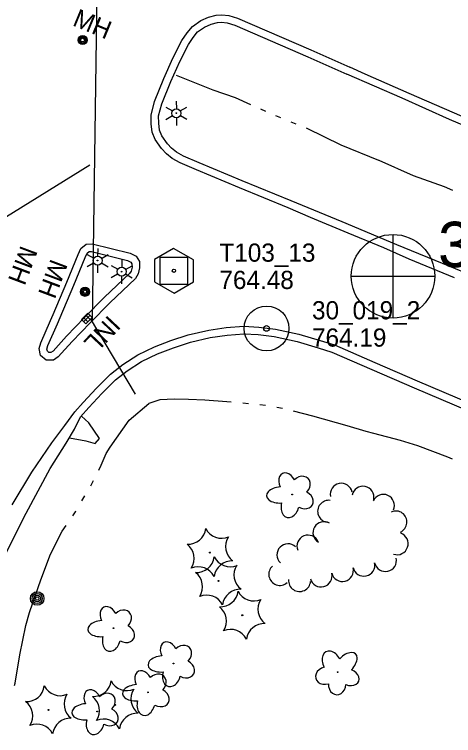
# Model space of a CAD drawing. Extents: x 589250 to 1188077, y 162953 to 363065.
# Drawn here: x 594185.3 to 594330.2, y 185192.2 to 185430 of the extents above; entities that cross this region are included whole.
import ezdxf

# ---------------------------------------------------------------- set-up
doc = ezdxf.new("R2010")
doc.units = 0
for name, color, linetype in [('E_DRN', 7, 'Continuous'), ('E_DRN_Pipe', 7, 'Continuous'), ('E_DRN_SS_UG', 7, 'Continuous'), ('E_DRN_Text', 7, 'Continuous'), ('E_LAND_TreeLine_P', 7, 'Continuous'), ('E_LAND_Vegetation', 7, 'Continuous'), ('E_LTG', 7, 'Continuous'), ('E_MAP_Control', 7, 'Continuous'), ('E_MAP_PassPoints', 7, 'Continuous'), ('E_MAP_PhotoCenter', 7, 'Continuous'), ('E_MISCPROP', 7, 'Continuous'), ('E_RDWY', 7, 'Continuous'), ('E_RDWY_C_and_G', 7, 'Continuous'), ('E_RDWY_Gravel', 7, 'Continuous'), ('E_UTL_MH', 7, 'Continuous'), ('E_UTL_MH_Text', 7, 'Continuous'), ('E_WTR_FlowLine', 7, 'Continuous')]:
    doc.layers.add(name, color=color, linetype=linetype)

msp = doc.modelspace()

# ---------------------------------------------------------------- linework, layer by layer
at = {"layer": 'E_DRN'}
for p, q in [((594209.59, 185331.52), (594207.45, 185329.41)), ((594208.16, 185328.7), (594210.29, 185330.81)), ((594208.17, 185330.12), (594209.57, 185328.69)), ((594208.86, 185327.99), (594210.99, 185330.1)), ((594208.88, 185330.82), (594210.28, 185329.39)), ((594210.99, 185330.1), (594209.59, 185331.52)), ((594207.45, 185329.41), (594208.86, 185327.99))]:
    msp.add_line(p, q, dxfattribs=at)
at = {"layer": 'E_DRN_Pipe'}
msp.add_lwpolyline([(594211.08, 185329.03), (594213.57, 185507.51)], dxfattribs=at)
at = {"layer": 'E_DRN_SS_UG'}
for points in [[(594118.07, 185323.37), (594210.17, 185380.44)], [(594225.3, 185304.82), (594210.42, 185329.78)]]:
    msp.add_lwpolyline(points, dxfattribs=at)
at = {"layer": 'E_LAND_TreeLine_P'}
for centre, start, end in [((594293.15, 185271.77), 11.5444, 191.5444), ((594300.28, 185270.79), 348.4852, 168.4852), ((594307.02, 185268.1), 336.0452, 156.0452), ((594289, 185266.15), 81.4542, 261.4542), ((594311.17, 185262.62), 294.5682, 114.5682), ((594287.46, 185259.11), 59.7669, 239.7669), ((594311.59, 185255.48), 250.9746, 70.9746), ((594282.19, 185254.67), 22.2153, 202.2153), ((594275.58, 185251.81), 46.3653, 226.3653), ((594300.61, 185248.42), 192.2252, 12.2252), ((594307.72, 185249.96), 192.2252, 12.2252), ((594272.88, 185245.37), 131.4784, 311.4784), ((594293.53, 185246.65), 194.413, 14.413), ((594286.48, 185244.84), 194.413, 14.413), ((594279.4, 185243.34), 175.6366, 355.6366)]:
    msp.add_arc(centre, 3.64, start, end, dxfattribs=at)
at = {"layer": 'E_LAND_Vegetation'}
for centre, radius in [((594276.94, 185271.7), 0.128), ((594249.84, 185252.56), 0.167), ((594252.61, 185243.2), 0.167), ((594260.51, 185231.9), 0.167), ((594218, 185227.6), 0.128), ((594237.82, 185215.94), 0.128), ((594291.95, 185213.11), 0.128), ((594229.42, 185206.45), 0.128), ((594218.61, 185202.32), 0.167), ((594196.57, 185200.66), 0.167), ((594212.65, 185200.15), 0.128)]:
    msp.add_circle(centre, radius, dxfattribs=at)
for centre, radius, start, end in [((594242.61, 185261.22), 5.9, 266.9759, 352.7408), ((594253.72, 185263.15), 5.9, 206.9759, 292.7408), ((594260.89, 185254.5), 5.9, 146.9713, 232.7362), ((594238.72, 185250.63), 5.91, 327.0157, 52.6918), ((594245.38, 185251.85), 5.9, 266.9759, 352.7408), ((594257.07, 185243.91), 5.9, 86.9759, 172.7408), ((594256.49, 185253.78), 5.9, 206.9759, 292.7408), ((594245.96, 185241.97), 5.9, 26.9759, 112.7408), ((594263.66, 185245.13), 5.9, 146.9713, 232.7362), ((594241.49, 185241.27), 5.91, 327.0157, 52.6918), ((594253.28, 185240.56), 5.9, 266.9759, 352.7408), ((594259.84, 185234.54), 5.9, 86.9759, 172.7408), ((594264.39, 185242.49), 5.9, 206.9759, 292.7408), ((594248.73, 185232.61), 5.9, 26.9759, 112.7408), ((594271.56, 185233.84), 5.9, 146.9713, 232.7362), ((594249.39, 185229.97), 5.91, 327.0157, 52.6918), ((594267.73, 185223.25), 5.9, 86.9759, 172.7408), ((594256.62, 185221.32), 5.9, 26.9759, 112.7408), ((594211.38, 185210.98), 5.9, 266.9759, 352.7408), ((594222.49, 185212.91), 5.9, 206.9759, 292.7408), ((594189.35, 185209.32), 5.9, 266.9759, 352.7408), ((594200.46, 185211.25), 5.9, 206.9759, 292.7408), ((594229.66, 185204.26), 5.9, 146.9713, 232.7362), ((594207.62, 185202.6), 5.9, 146.9713, 232.7362), ((594207.49, 185200.39), 5.91, 327.0157, 52.6918), ((594185.46, 185198.73), 5.91, 327.0157, 52.6918), ((594225.84, 185193.67), 5.9, 86.9759, 172.7408), ((594203.8, 185192.01), 5.9, 86.9759, 172.7408), ((594214.73, 185191.74), 5.9, 26.9759, 112.7408), ((594192.69, 185190.08), 5.9, 26.9759, 112.7408)]:
    msp.add_arc(centre, radius, start, end, dxfattribs=at)
for centre, major_axis, ratio in [((594275.38, 185275.39), (1.61, -3.25), 0.716896), ((594279.75, 185274.53), (-2.43, -2.46), 0.832022), ((594273.27, 185271.58), (4.74, 0.36), 0.560249), ((594280.46, 185270.01), (-3.19, 1.7), 0.782863), ((594276.31, 185268.23), (1.03, 4.09), 0.691916), ((594216.43, 185231.3), (1.61, -3.25), 0.716896), ((594220.8, 185230.43), (-2.43, -2.46), 0.832022), ((594214.32, 185227.48), (4.74, 0.36), 0.560249), ((594221.52, 185225.91), (-3.19, 1.7), 0.782863), ((594217.36, 185224.13), (1.03, 4.09), 0.691916), ((594236.26, 185219.63), (1.61, -3.25), 0.716896), ((594240.63, 185218.77), (-2.43, -2.46), 0.832022), ((594234.15, 185215.82), (4.74, 0.36), 0.560249), ((594290.08, 185216.11), (1.99, -3.72), 0.691916), ((594294.59, 185215.68), (-3.26, -3.46), 0.560249), ((594241.34, 185214.25), (-3.19, 1.7), 0.782863), ((594227.85, 185210.14), (1.61, -3.25), 0.716896), ((594288.21, 185211.99), (3.5, 0.9), 0.782863), ((594295.6, 185211.44), (-3.38, 1.31), 0.716896), ((594232.22, 185209.28), (-2.43, -2.46), 0.832022), ((594237.19, 185212.47), (1.03, 4.09), 0.691916), ((594225.74, 185206.33), (4.74, 0.36), 0.560249), ((594291.78, 185209.13), (0.14, 3.45), 0.832022), ((594211.09, 185203.85), (1.61, -3.25), 0.716896), ((594215.46, 185202.98), (-2.43, -2.46), 0.832022), ((594232.94, 185204.76), (-3.19, 1.7), 0.782863), ((594208.98, 185200.03), (4.74, 0.36), 0.560249), ((594228.78, 185202.98), (1.03, 4.09), 0.691916), ((594216.17, 185198.46), (-3.19, 1.7), 0.782863), ((594212.02, 185196.68), (1.03, 4.09), 0.691916)]:
    msp.add_ellipse(centre, major_axis=major_axis, ratio=ratio, start_param=1.570796, end_param=4.712389, dxfattribs=at)
at = {"layer": 'E_LTG'}
for p, q in [((594238.74, 185401.45), (594238.75, 185398.95)), ((594235.29, 185399.44), (594237.46, 185398.2)), ((594240.06, 185398.21), (594242.22, 185399.47)), ((594235.31, 185395.44), (594237.47, 185396.7)), ((594240.07, 185396.71), (594242.24, 185395.47)), ((594238.77, 185395.95), (594238.79, 185393.45)), ((594212.83, 185352.86), (594212.79, 185350.36)), ((594209.34, 185350.9), (594211.49, 185349.63)), ((594214.08, 185349.59), (594216.26, 185350.82)), ((594220.75, 185349.21), (594220.72, 185346.71)), ((594209.29, 185346.9), (594211.47, 185348.13)), ((594212.76, 185347.36), (594212.72, 185344.86)), ((594214.06, 185348.09), (594216.21, 185346.82)), ((594217.26, 185347.26), (594219.41, 185345.98)), ((594222.01, 185345.95), (594224.19, 185347.17)), ((594217.21, 185343.26), (594219.39, 185344.48)), ((594221.99, 185344.45), (594224.14, 185343.17)), ((594220.68, 185343.71), (594220.65, 185341.21))]:
    msp.add_line(p, q, dxfattribs=at)
for centre, radius in [((594238.76, 185397.45), 1.5), ((594238.76, 185397.45), 0.125), ((594212.77, 185348.86), 1.5), ((594212.77, 185348.86), 0.125), ((594220.7, 185345.21), 1.5), ((594220.7, 185345.21), 0.125)]:
    msp.add_circle(centre, radius, dxfattribs=at)
at = {"layer": 'E_MAP_Control'}
for p, q in [((594233.44, 185340.98), (594233.44, 185349.98)), ((594233.44, 185349.98), (594242.44, 185349.98)), ((594233.44, 185340.98), (594233.44, 185349.98)), ((594233.44, 185349.98), (594242.44, 185349.98)), ((594233.44, 185340.98), (594233.44, 185349.98)), ((594233.44, 185349.98), (594242.44, 185349.98)), ((594233.44, 185340.98), (594233.44, 185349.98)), ((594233.44, 185349.98), (594242.44, 185349.98)), ((594242.44, 185349.98), (594242.44, 185340.98)), ((594242.44, 185349.98), (594242.44, 185340.98)), ((594242.44, 185349.98), (594242.44, 185340.98)), ((594242.44, 185349.98), (594242.44, 185340.98)), ((594242.44, 185340.98), (594233.44, 185340.98)), ((594242.44, 185340.98), (594233.44, 185340.98)), ((594242.44, 185340.98), (594233.44, 185340.98)), ((594242.44, 185340.98), (594233.44, 185340.98))]:
    msp.add_line(p, q, dxfattribs=at)
msp.add_lwpolyline([(594231.53, 185349.24), (594231.53, 185341.85), (594237.99, 185338.13), (594244.38, 185341.79), (594244.38, 185349.12), (594237.86, 185352.84)], close=True, dxfattribs=at)
msp.add_lwpolyline([(594231.53, 185349.24), (594231.53, 185341.85), (594237.99, 185338.13), (594244.38, 185341.79), (594244.38, 185349.12), (594237.86, 185352.84)], close=True, dxfattribs=at)
msp.add_lwpolyline([(594231.53, 185349.24), (594231.53, 185341.85), (594237.99, 185338.13), (594244.38, 185341.79), (594244.38, 185349.12), (594237.86, 185352.84)], close=True, dxfattribs=at)
msp.add_lwpolyline([(594231.53, 185349.24), (594231.53, 185341.85), (594237.99, 185338.13), (594244.38, 185341.79), (594244.38, 185349.12), (594237.86, 185352.84)], close=True, dxfattribs=at)
msp.add_circle((594237.94, 185345.48), 0.546, dxfattribs=at)
msp.add_circle((594237.94, 185345.48), 0.546, dxfattribs=at)
msp.add_circle((594237.94, 185345.48), 0.546, dxfattribs=at)
msp.add_circle((594237.94, 185345.48), 0.546, dxfattribs=at)
at = {"layer": 'E_MAP_PassPoints'}
for radius in [7.38, 7.38, 7.38, 7.38, 0.945, 0.945, 0.945, 0.945]:
    msp.add_circle((594268.5, 185326.48), radius, dxfattribs=at)
at = {"layer": 'E_MAP_PhotoCenter'}
for p, q in [((594310.17, 185357.49), (594310.11, 185330.08)), ((594296.49, 185343.68), (594323.94, 185343.67))]:
    msp.add_line(p, q, dxfattribs=at)
msp.add_circle((594310.22, 185343.69), 13.78, dxfattribs=at)
at = {"layer": 'E_MISCPROP'}
for radius in [2.23, 1.67, 1.12, 0.558]:
    msp.add_circle((594192.86, 185237.41), radius, dxfattribs=at)
at = {"layer": 'E_RDWY'}
for p, q in [((594300.99, 185410.31), (594295.97, 185412.67)), ((594315.56, 185403.93), (594300.99, 185410.31)), ((594333.07, 185396.36), (594315.56, 185403.93)), ((594283.04, 185363.11), (594275.63, 185366.23)), ((594295.4, 185357.91), (594283.04, 185363.11)), ((594307.24, 185353.09), (594295.4, 185357.91)), ((594315.54, 185349.36), (594307.24, 185353.09)), ((594330.54, 185343.14), (594315.54, 185349.36)), ((594202.02, 185294.45), (594205.31, 185298.93)), ((594209.85, 185295.31), (594207.43, 185297.56)), ((594197.68, 185288.71), (594202.02, 185294.45)), ((594213.36, 185290.21), (594209.85, 185295.31)), ((594203.53, 185290.43), (594208.85, 185289.37)), ((594211.93, 185288.5), (594213.36, 185290.21)), ((594191.07, 185279.05), (594197.68, 185288.71)), ((594208.85, 185289.37), (594211.93, 185288.5)), ((594184.6, 185268.31), (594191.07, 185279.05))]:
    msp.add_line(p, q, dxfattribs=at)
at = {"layer": 'E_RDWY_C_and_G'}
for p, q in [((594251.88, 185429.85), (594253.76, 185429.95)), ((594253.76, 185429.95), (594256.02, 185429.69)), ((594244.07, 185426.11), (594246.79, 185428.03)), ((594246.79, 185428.03), (594249.4, 185429.17)), ((594249.4, 185429.17), (594251.88, 185429.85)), ((594256.02, 185429.69), (594258.91, 185428.85)), ((594258.91, 185428.85), (594283.16, 185418.33)), ((594242.29, 185423.96), (594244.07, 185426.11)), ((594245.78, 185424.26), (594248.02, 185425.84)), ((594248.02, 185425.84), (594250.24, 185426.8)), ((594250.24, 185426.8), (594252.28, 185427.37)), ((594252.28, 185427.37), (594253.68, 185427.44)), ((594253.68, 185427.44), (594255.52, 185427.23)), ((594255.52, 185427.23), (594258.07, 185426.49)), ((594258.07, 185426.49), (594282.16, 185416.04)), ((594240.6, 185421.43), (594242.29, 185423.96)), ((594244.3, 185422.47), (594245.78, 185424.26)), ((594237.63, 185415.6), (594240.6, 185421.43)), ((594242.76, 185420.17), (594244.3, 185422.47)), ((594239.88, 185414.52), (594242.76, 185420.17)), ((594283.16, 185418.33), (594295.97, 185412.67)), ((594282.16, 185416.04), (594294.96, 185410.38)), ((594234.63, 185408.95), (594237.63, 185415.6)), ((594236.93, 185407.97), (594239.88, 185414.52)), ((594231.57, 185401.31), (594234.63, 185408.95)), ((594233.95, 185400.53), (594236.93, 185407.97)), ((594230.4, 185396.85), (594231.57, 185401.31)), ((594232.9, 185396.55), (594233.95, 185400.53)), ((594230.43, 185393.98), (594230.4, 185396.85)), ((594232.93, 185394.16), (594232.9, 185396.55)), ((594230.8, 185391.23), (594230.43, 185393.98)), ((594233.24, 185391.88), (594232.93, 185394.16)), ((594234.01, 185389.96), (594233.24, 185391.88)), ((594231.79, 185388.77), (594230.8, 185391.23)), ((594235.78, 185387.36), (594234.01, 185389.96)), ((594233.84, 185385.77), (594231.79, 185388.77)), ((594237.17, 185385.94), (594235.78, 185387.36)), ((594235.48, 185384.1), (594233.84, 185385.77)), ((594238.79, 185384.62), (594237.17, 185385.94)), ((594237.37, 185382.55), (594235.48, 185384.1)), ((594239.97, 185381.08), (594237.37, 185382.55)), ((594241.07, 185383.33), (594238.79, 185384.62)), ((594246.32, 185381.12), (594241.07, 185383.33)), ((594245.35, 185378.81), (594239.97, 185381.08)), ((594260.49, 185375.15), (594246.32, 185381.12)), ((594259.53, 185372.85), (594245.35, 185378.81)), ((594275.63, 185366.23), (594259.53, 185372.85)), ((594276.58, 185368.54), (594260.49, 185375.15)), ((594207.3, 185352.8), (594209.04, 185354.3)), ((594209.04, 185354.3), (594211, 185354.41)), ((594211, 185354.41), (594223.57, 185351.25)), ((594206.39, 185350.88), (594207.3, 185352.8)), ((594209.33, 185351.25), (594210.02, 185351.85)), ((594210.02, 185351.85), (594210.76, 185351.89)), ((594210.76, 185351.89), (594222.68, 185348.89)), ((594202.6, 185341.73), (594206.39, 185350.88)), ((594204.91, 185340.77), (594208.68, 185349.87)), ((594208.68, 185349.87), (594209.33, 185351.25)), ((594223.57, 185351.25), (594225.45, 185350.27)), ((594225.45, 185350.27), (594226.58, 185348.55)), ((594222.68, 185348.89), (594223.72, 185348.35)), ((594223.72, 185348.35), (594224.11, 185347.77)), ((594224.11, 185347.77), (594224.14, 185346.66)), ((594226.58, 185348.55), (594226.65, 185346.41)), ((594223.35, 185344.55), (594215.09, 185336.75)), ((594223.83, 185345.38), (594223.35, 185344.55)), ((594224.14, 185346.66), (594223.83, 185345.38)), ((594226.18, 185344.44), (594225.33, 185342.98)), ((594226.65, 185346.41), (594226.18, 185344.44)), ((594225.33, 185342.98), (594216.84, 185334.96)), ((594198.16, 185331.06), (594202.6, 185341.73)), ((594200.47, 185330.1), (594204.91, 185340.77)), ((594215.09, 185336.75), (594208.5, 185330.08)), ((594216.84, 185334.96), (594210.29, 185328.34)), ((594197.22, 185329.04), (594198.16, 185331.06)), ((594199.51, 185328.04), (594200.47, 185330.1)), ((594208.5, 185330.08), (594202.55, 185323.87)), ((594194.06, 185321.76), (594197.22, 185329.04)), ((594196.41, 185320.9), (594199.51, 185328.04)), ((594210.29, 185328.34), (594204.38, 185322.17)), ((594242.7, 185324.35), (594249.47, 185325.93)), ((594249.47, 185325.93), (594255.22, 185326.79)), ((594255.22, 185326.79), (594260.97, 185327.19)), ((594260.97, 185327.19), (594265.96, 185326.92)), ((594265.96, 185326.92), (594271.43, 185326.24)), ((594271.43, 185326.24), (594279.18, 185324.55)), ((594202.55, 185323.87), (594199.05, 185319.99)), ((594236.96, 185322.45), (594242.7, 185324.35)), ((594243.38, 185321.94), (594249.94, 185323.47)), ((594249.94, 185323.47), (594255.5, 185324.3)), ((594255.5, 185324.3), (594260.99, 185324.69)), ((594260.99, 185324.69), (594265.74, 185324.43)), ((594265.74, 185324.43), (594271, 185323.77)), ((594271, 185323.77), (594278.57, 185322.13)), ((594279.18, 185324.55), (594286.24, 185322.5)), ((594193.48, 185319.83), (594194.06, 185321.76)), ((594196.05, 185319.69), (594196.41, 185320.9)), ((594204.38, 185322.17), (594200.87, 185318.28)), ((594231.58, 185320.45), (594236.96, 185322.45)), ((594237.79, 185320.09), (594243.38, 185321.94)), ((594278.57, 185322.13), (594285.52, 185320.1)), ((594286.24, 185322.5), (594290.89, 185321.04)), ((594290.89, 185321.04), (594304.17, 185315.22)), ((594193.91, 185317.58), (594193.48, 185319.83)), ((594196.2, 185318.93), (594196.05, 185319.69)), ((594196.71, 185318.5), (594196.2, 185318.93)), ((594197.4, 185318.52), (594196.71, 185318.5)), ((594198.11, 185319.03), (594197.4, 185318.52)), ((594199.05, 185319.99), (594198.11, 185319.03)), ((594200.87, 185318.28), (594199.75, 185317.13)), ((594226.01, 185317.76), (594231.58, 185320.45)), ((594227.24, 185315.58), (594232.56, 185318.15)), ((594232.56, 185318.15), (594237.79, 185320.09)), ((594285.52, 185320.1), (594290.01, 185318.7)), ((594290.01, 185318.7), (594303.18, 185312.92)), ((594195.84, 185315.98), (594193.91, 185317.58)), ((594198.23, 185316.04), (594195.84, 185315.98)), ((594199.75, 185317.13), (594198.23, 185316.04)), ((594221.07, 185314.57), (594226.01, 185317.76)), ((594217.04, 185311.42), (594221.07, 185314.57)), ((594222.52, 185312.53), (594227.24, 185315.58)), ((594304.17, 185315.22), (594318.14, 185309.23)), ((594212.38, 185306.8), (594217.04, 185311.42)), ((594218.69, 185309.54), (594222.52, 185312.53)), ((594303.18, 185312.92), (594317.16, 185306.93)), ((594214.19, 185305.07), (594218.69, 185309.54)), ((594318.14, 185309.23), (594335.82, 185301.71)), ((594208.02, 185302.03), (594212.38, 185306.8)), ((594317.16, 185306.93), (594334.84, 185299.41)), ((594209.89, 185300.36), (594214.19, 185305.07)), ((594205.31, 185298.93), (594208.02, 185302.03)), ((594207.19, 185297.28), (594209.89, 185300.36))]:
    msp.add_line(p, q, dxfattribs=at)
at = {"layer": 'E_RDWY_Gravel'}
for p, q in [((594313.23, 185402.46), (594294.96, 185410.38)), ((594328.82, 185395.43), (594313.23, 185402.46)), ((594342.03, 185389.74), (594328.82, 185395.43)), ((594293.45, 185361.68), (594276.58, 185368.54)), ((594311.49, 185354.01), (594293.45, 185361.68)), ((594328.98, 185346.87), (594311.49, 185354.01)), ((594341.06, 185341.9), (594328.98, 185346.87)), ((594205.21, 185293.22), (594207.19, 185297.28)), ((594202.43, 185288.61), (594205.21, 185293.22)), ((594197.1, 185280.32), (594202.43, 185288.61)), ((594189.2, 185265.53), (594197.1, 185280.32)), ((594182.16, 185251.54), (594189.2, 185265.53))]:
    msp.add_line(p, q, dxfattribs=at)
at = {"layer": 'E_UTL_MH'}
for centre, radius in [((594207.84, 185421.58), 1.5), ((594207.84, 185421.57), 1.22), ((594207.83, 185421.57), 0.968), ((594207.8, 185421.57), 0.605), ((594208.64, 185338.56), 1.5), ((594208.64, 185338.56), 1.22), ((594208.62, 185338.57), 0.968), ((594208.62, 185338.59), 0.605)]:
    msp.add_circle(centre, radius, dxfattribs=at)
at = {"layer": 'E_WTR_FlowLine'}
for p, q in [((594238.72, 185409.98), (594250.81, 185405.18)), ((594250.81, 185405.18), (594258.11, 185402.6)), ((594258.11, 185402.6), (594263.17, 185400.36)), ((594266.48, 185398.9), (594268.14, 185398.16)), ((594271.47, 185396.73), (594273.14, 185396.04)), ((594276.5, 185394.67), (594278.18, 185393.99)), ((594281.53, 185392.61), (594281.74, 185392.53)), ((594281.74, 185392.53), (594293.03, 185387)), ((594293.03, 185387), (594305.46, 185381.97)), ((594305.46, 185381.97), (594305.53, 185381.94)), ((594305.53, 185381.94), (594316.88, 185376.88)), ((594316.88, 185376.88), (594327.06, 185373.31)), ((594327.06, 185373.31), (594329.85, 185372.05)), ((594223.18, 185296.22), (594229.68, 185301.68)), ((594233.29, 185302.88), (594229.68, 185301.68)), ((594238.18, 185303.12), (594233.29, 185302.88)), ((594242.77, 185303.05), (594238.18, 185303.12)), ((594248.18, 185302.86), (594242.77, 185303.05)), ((594255.44, 185302.28), (594248.18, 185302.86)), ((594256.87, 185302.15), (594255.44, 185302.28)), ((594262.53, 185301.66), (594260.64, 185301.82)), ((594268.17, 185301.03), (594266.29, 185301.26)), ((594273.75, 185300.04), (594271.9, 185300.43)), ((594283.75, 185297.5), (594277.44, 185299.21)), ((594295.07, 185294.36), (594283.75, 185297.5)), ((594216.95, 185287.33), (594223.18, 185296.22)), ((594301.39, 185292.47), (594295.07, 185294.36)), ((594303.85, 185291.82), (594301.39, 185292.47)), ((594312.68, 185289.46), (594303.85, 185291.82)), ((594215.64, 185285.23), (594216.95, 185287.33)), ((594318.36, 185287.75), (594312.68, 185289.46)), ((594318.36, 185287.75), (594318.36, 185287.75)), ((594328.33, 185283.97), (594318.36, 185287.75)), ((594213.97, 185281.34), (594215.64, 185285.23)), ((594329.86, 185283.39), (594328.33, 185283.97)), ((594213.14, 185279.71), (594213.97, 185281.34)), ((594210.51, 185274.57), (594211.39, 185276.28)), ((594207.61, 185269.58), (594208.6, 185271.24)), ((594204.56, 185264.69), (594205.49, 185266.04)), ((594205.49, 185266.04), (594205.64, 185266.28)), ((594201.08, 185259.65), (594202.38, 185261.52)), ((594197.26, 185252.07), (594201.08, 185259.65)), ((594194.01, 185243.53), (594197.26, 185252.07)), ((594191.4, 185235.97), (594194.01, 185243.53)), ((594190.29, 185232.75), (594191.4, 185235.97)), ((594189.1, 185228.54), (594190.29, 185232.75)), ((594187.16, 185218.78), (594189.1, 185228.54)), ((594185.55, 185209.48), (594187.16, 185218.78)), ((594185.4, 185208.76), (594185.55, 185209.48))]:
    msp.add_line(p, q, dxfattribs=at)

# ---------------------------------------------------------------- texts
at = {"layer": 'E_DRN_Text'}
msp.add_text('INL', height=6, rotation=226.7646, dxfattribs=at).set_placement((594216.42, 185331.13))
at = {"layer": 'E_MAP_Control'}
for s, p in [('T103_13', (594252.95, 185348.48)), ('T103_13', (594252.95, 185348.48)), ('T103_13', (594252.95, 185348.48)), ('T103_13', (594252.95, 185348.48)), ('764.48', (594252.95, 185339.48)), ('764.48', (594252.95, 185339.48)), ('764.48', (594252.95, 185339.48)), ('764.48', (594252.95, 185339.48))]:
    msp.add_text(s, height=6, dxfattribs=at).set_placement(p)
at = {"layer": 'E_MAP_PassPoints'}
for s, p in [('30_019_2', (594283.5, 185329.47)), ('30_019_2', (594283.5, 185329.47)), ('30_019_2', (594283.5, 185329.47)), ('30_019_2', (594283.5, 185329.47)), ('764.19', (594283.5, 185320.47)), ('764.19', (594283.5, 185320.47)), ('764.19', (594283.5, 185320.47)), ('764.19', (594283.5, 185320.47))]:
    msp.add_text(s, height=6, dxfattribs=at).set_placement(p)
at = {"layer": 'E_MAP_PhotoCenter'}
msp.add_text('30_019', height=15, dxfattribs=at).set_placement((594325.08, 185346.67))
at = {"layer": 'E_UTL_MH_Text'}
for rotation, p in [(337.5528, (594204.2, 185426.5)), (249.4842, (594187.48, 185354.12)), (249.4842, (594197.4, 185349.69))]:
    msp.add_text('MH', height=6, rotation=rotation, dxfattribs=at).set_placement(p)

doc.saveas('drawing.dxf')
